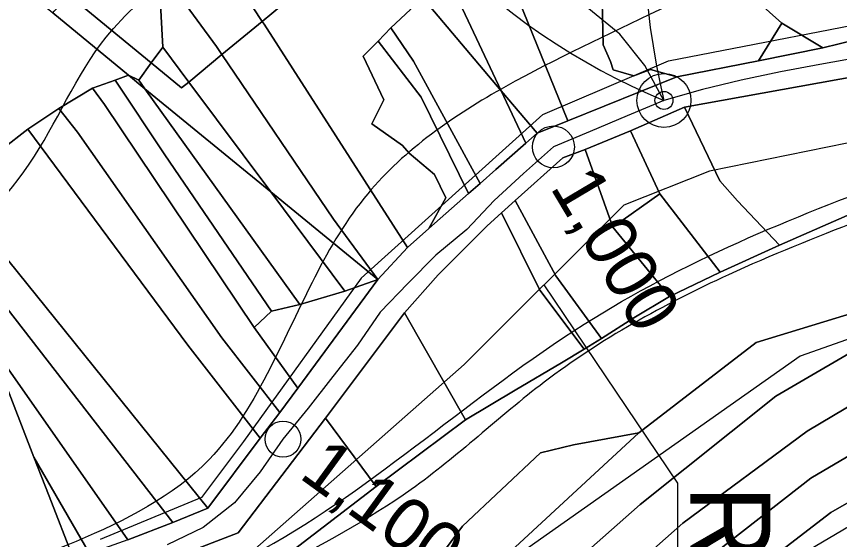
# Model space of a CAD drawing. Extents: x -510989 to -501240, y -1184665 to -1176098.
# Drawn here: x -504241.4 to -504035.5, y -1180788.9 to -1180658 of the extents above; entities that cross this region are included whole.
import ezdxf

# ---------------------------------------------------------------- set-up
doc = ezdxf.new("R2010")
doc.units = 0
for name, color, linetype in [('NAVRH_revitalizace_toku', 7, 'Continuous'), ('NAVRH_rozvodnice', 7, 'Continuous'), ('ostatni_plocha_x_draha', 7, 'Continuous'), ('ostatni_plocha_x_neplodna_puda', 7, 'Continuous'), ('ostatni_plocha_x_sportoviste_a_rekr_plocha', 7, 'Continuous'), ('STAV_zaplavove_uzemi', 7, 'Continuous'), ('trasovani_toku', 7, 'Continuous'), ('trvaly_travni_porost', 7, 'Continuous'), ('vodni_plocha_x_vodni_tok_v_koryt_prir_n_upr', 7, 'Continuous'), ('vrstevnice_01', 7, 'Continuous'), ('vrstevnice_02', 7, 'Continuous')]:
    doc.layers.add(name, color=color, linetype=linetype)

msp = doc.modelspace()

# ---------------------------------------------------------------- linework, layer by layer
at = {"layer": 'NAVRH_revitalizace_toku'}
for points in [[(-504109.71, -1180682.52), (-504078.27, -1180669.05), (-504016.37, -1180657.07), (-503969.95, -1180642.09)], [(-503901.78, -1180662.94), (-503999.13, -1180682.69), (-504068.01, -1180696.67), (-504089.48, -1180705.16), (-504129.41, -1180745.09), (-504183.13, -1180792.56)], [(-504109.71, -1180682.52), (-504155.14, -1180723.46), (-504184.59, -1180764.39), (-504195.07, -1180778.36), (-504220.41, -1180788.86)], [(-504109.44, -1180725.12), (-504076.04, -1180774.82), (-504076.28, -1180946.66)]]:
    msp.add_lwpolyline(points, dxfattribs=at)
at = {"layer": 'NAVRH_rozvodnice'}
for centre, radius, start, end in [((-503894.97, -1180635.12), 189.59, 148.8318, 193.3751), ((-504015.57, -1180524.52), 167.14, 200.0393, 247.5415)]:
    msp.add_arc(centre, radius, start, end, dxfattribs=at)
at = {"layer": 'ostatni_plocha_x_draha'}
for points in [[(-504190.06, -1180805.33), (-504151.39, -1180775.65), (-504129.06, -1180758.93), (-504116.61, -1180751.51), (-504105.03, -1180744.63), (-504099.41, -1180741.27), (-504095.04, -1180738.61), (-504086.96, -1180733.38), (-504078.03, -1180728.06), (-504065.39, -1180721.97), (-504050.53, -1180715.17), (-503994.39, -1180690.6)], [(-504028.51, -1180731.08), (-504056.35, -1180739.54), (-504085.68, -1180762.21), (-504102.07, -1180765.15), (-504110.33, -1180767.2), (-504129.8, -1180785.54), (-504146.59, -1180808.25)]]:
    msp.add_lwpolyline(points, dxfattribs=at)
msp.add_lwpolyline([(-504164.05, -1180758.5), (-504151.39, -1180775.65), (-504190.06, -1180805.33), (-504200.41, -1180792.82), (-504185.91, -1180787.26)], close=True, dxfattribs=at)
at = {"layer": 'ostatni_plocha_x_neplodna_puda'}
for points in [[(-504141.35, -1180651.34), (-504142.78, -1180656.18), (-504147.7, -1180660.8), (-504150.92, -1180664.13), (-504154.65, -1180667.86), (-504149.51, -1180678.85), (-504152.44, -1180684.8), (-504144.83, -1180690.24), (-504143.13, -1180692.2), (-504136.81, -1180697.51), (-504133.99, -1180703.36), (-504138.19, -1180711.01), (-504143.6, -1180715.77), (-504179.45, -1180659.91), (-504179.93, -1180659.18), (-504153.3, -1180637.14)], [(-504141.35, -1180651.34), (-504120.14, -1180676.54), (-504113.96, -1180689.68), (-504121.48, -1180696.3), (-504125.41, -1180699.76), (-504142.05, -1180669.17), (-504147.7, -1180660.8), (-504142.78, -1180656.18)], [(-504228.22, -1180652.59), (-504207.64, -1180669.6), (-504210.76, -1180673.91), (-504213.37, -1180672.65), (-504232.23, -1180657.06), (-504231.94, -1180656.66)], [(-504179.93, -1180659.18), (-504179.45, -1180659.91), (-504143.6, -1180715.77), (-504151.01, -1180723.84), (-504162.11, -1180708.67), (-504189.98, -1180667.5)], [(-504147.7, -1180660.8), (-504142.05, -1180669.17), (-504125.41, -1180699.76), (-504128.3, -1180702.3), (-504140.14, -1180678.15), (-504150.92, -1180664.13)], [(-504150.92, -1180664.13), (-504140.14, -1180678.15), (-504128.3, -1180702.3), (-504138.19, -1180711.01), (-504133.99, -1180703.36), (-504136.81, -1180697.51), (-504143.13, -1180692.2), (-504144.83, -1180690.24), (-504152.44, -1180684.8), (-504149.51, -1180678.85), (-504154.65, -1180667.86)], [(-504189.98, -1180667.5), (-504162.11, -1180708.67), (-504151.01, -1180723.84), (-504177.75, -1180701.89), (-504198.29, -1180674.37)], [(-504210.76, -1180673.91), (-504207.64, -1180669.6), (-504200.08, -1180675.85), (-504198.29, -1180674.37), (-504177.75, -1180701.89), (-504209.22, -1180676.06)], [(-504213.37, -1180672.65), (-504210.76, -1180673.91), (-504209.22, -1180676.06)], [(-504111.16, -1180687.21), (-504113.96, -1180689.68), (-504120.14, -1180676.54)], [(-504233.21, -1180778), (-504236.99, -1180768.27), (-504223.13, -1180792.36), (-504227.09, -1180793.74)]]:
    msp.add_lwpolyline(points, close=True, dxfattribs=at)
at = {"layer": 'ostatni_plocha_x_sportoviste_a_rekr_plocha'}
msp.add_lwpolyline([(-504338.95, -1180804.46), (-504309.59, -1180772.93), (-504306.52, -1180775.79), (-504304.14, -1180778), (-504300.49, -1180781.41), (-504300.09, -1180781.02), (-504282.15, -1180798.17), (-504268.92, -1180784.33), (-504287.12, -1180766.93), (-504291.37, -1180771.37), (-504297.17, -1180765.83), (-504293.15, -1180761.58), (-504297.55, -1180757.42), (-504269.87, -1180727.67), (-504261.76, -1180718.96), (-504268.86, -1180712.3), (-504261.68, -1180704.8), (-504259.22, -1180711.11), (-504257.77, -1180714.84), (-504248.19, -1180739.48), (-504236.99, -1180768.27), (-504233.21, -1180778), (-504227.09, -1180793.74)], dxfattribs=at)
at = {"layer": 'STAV_zaplavove_uzemi'}
for points in [[(-504540.1, -1180857.4), (-504577.6, -1180869.9), (-504578.56, -1180860.28), (-504550.67, -1180843.94), (-504523.75, -1180837.2), (-504478.55, -1180823.74), (-504444.9, -1180804.51), (-504446.82, -1180793.93), (-504446.82, -1180779.51), (-504445.86, -1180755.47), (-504441.05, -1180745.85), (-504426.63, -1180754.51), (-504417.97, -1180766.04), (-504413.17, -1180777.58), (-504398.74, -1180788.16), (-504367.97, -1180786.24), (-504329.51, -1180770.85), (-504283.35, -1180754.51), (-504262.2, -1180724.7), (-504238.16, -1180694.89), (-504218.92, -1180663.15), (-504185.27, -1180631.42), (-504166.04, -1180606.42), (-504143.92, -1180591.03), (-504113.15, -1180572.76), (-504085.26, -1180570.84), (-504067.95, -1180564.11), (-504042.95, -1180584.3), (-504041.99, -1180609.3), (-504034.29, -1180620.84), (-504019.87, -1180632.38), (-503985.25, -1180627.57), (-503970.83, -1180622.77), (-503966.98, -1180607.38), (-503969.87, -1180574.69), (-503950.64, -1180559.3), (-503899.67, -1180566.99), (-503832.36, -1180592), (-503773.38, -1180619.38), (-503737.54, -1180645.61), (-503699.95, -1180679.7), (-503682.47, -1180704.18), (-503669.35, -1180719.04), (-503664.11, -1180725.16), (-503685.09, -1180722.54), (-503689.46, -1180721.66), (-503691.21, -1180741.77), (-503665.86, -1180776.74), (-503654.49, -1180807.33), (-503622.15, -1180837.93), (-503605.54, -1180857.16), (-503581.94, -1180873.77), (-503569.7, -1180887.76), (-503551.34, -1180899.12), (-503533.86, -1180905.24), (-503519.87, -1180914.86), (-503521.62, -1180886.01), (-503509.38, -1180869.4), (-503486.65, -1180862.41), (-503463.92, -1180863.28), (-503442.94, -1180864.15), (-503421.09, -1180871.15), (-503407.1, -1180879.02), (-503403.6, -1180885.13), (-503432.45, -1180912.23), (-503450.81, -1180934.96), (-503458.68, -1180948.07), (-503460.51, -1180958), (-503445.13, -1180968.57), (-503429.74, -1180958.96), (-503410.51, -1180930.11), (-503389.35, -1180907.03), (-503369.16, -1180886.84), (-503347.04, -1180874.34), (-503333.58, -1180868.57), (-503300.89, -1180867.61), (-503271.08, -1180854.15), (-503218.19, -1180816.64), (-503177.8, -1180772.41), (-503136.45, -1180737.79), (-503127.8, -1180727.21), (-503108.57, -1180722.41), (-503094.14, -1180728.18), (-503074.91, -1180728.18), (-503051.83, -1180714.71), (-503035.48, -1180702.21), (-503022.02, -1180736.83), (-503014.33, -1180767.6), (-503006.64, -1180784.91), (-502997.02, -1180789.72), (-502932.59, -1180779.14)], [(-503691.1, -1180709.63), (-503698.14, -1180689.92), (-503726.29, -1180661.77), (-503758.67, -1180635.02), (-503793.87, -1180613.9), (-503848.78, -1180591.37), (-503885.38, -1180575.88), (-503937.22, -1180564.11), (-503952.58, -1180564.11), (-503964.1, -1180580.75), (-503962.82, -1180602.51), (-503964.1, -1180625.54), (-503990.97, -1180635.78), (-504028.09, -1180635.78), (-504080.57, -1180656.26), (-504118.96, -1180675.46), (-504153.52, -1180702.34), (-504177.84, -1180745.85), (-504193.2, -1180768.89), (-504226.47, -1180789.37), (-504318.63, -1180820.09), (-504383.9, -1180844.41), (-504463.25, -1180867.44), (-504524.69, -1180885.36), (-504582.26, -1180902.78), (-504631.98, -1180942.98), (-504690.15, -1180991.64), (-504735.64, -1181042.41), (-504756.79, -1181076.26), (-504777.95, -1181112.22)], [(-504594.17, -1181642.09), (-504629.77, -1181535.28), (-504650.39, -1181443.46), (-504674.75, -1181355.39), (-504706.6, -1181265.44), (-504719.72, -1181182.99), (-504747.83, -1181113.66), (-504727.29, -1181064.42), (-504683.65, -1181020.77), (-504624.52, -1180967.28), (-504575.24, -1180927.85), (-504544.27, -1180915.18), (-504445.72, -1180881.39), (-504404.89, -1180867.31), (-504292.26, -1180829.3), (-504179.63, -1180791.29), (-504099.38, -1180734.98), (-504020.54, -1180698.37), (-503957.18, -1180675.84), (-503893.83, -1180664.58), (-503865.67, -1180678.66), (-503817.8, -1180689.92), (-503788.24, -1180689.92), (-503764.3, -1180695.55), (-503736.15, -1180687.11), (-503717.85, -1180698.37), (-503716.44, -1180708.23)], [(-502250.32, -1184002.61), (-502355.07, -1183875.41), (-502442.37, -1183790.61), (-502477.29, -1183700.82), (-502532.16, -1183578.61), (-502567.08, -1183448.91), (-502626.05, -1183402.34), (-502705.41, -1183380.59), (-502814.2, -1183349.87), (-502882.03, -1183297.39), (-502931.95, -1183237.24), (-503042.02, -1183107.97), (-503139.64, -1183018.94), (-503222.14, -1182957.59), (-503308.56, -1182839.96), (-503316.24, -1182784.92), (-503330.32, -1182756.77), (-503348.24, -1182719.65), (-503334.16, -1182651.82), (-503323.92, -1182595.5), (-503313.68, -1182526.39), (-503294.1, -1182480.5), (-503251.86, -1182396.03), (-503229.34, -1182314.37), (-503216.1, -1182227.15), (-503242.43, -1182174.5), (-503271.86, -1182129.59), (-503287.34, -1182081.58), (-503343.88, -1182028.1), (-503361.79, -1182008.91), (-503396.35, -1181952.59), (-503442.43, -1181933.39), (-503497.46, -1181888.6), (-503525.62, -1181860.44), (-503528.18, -1181837.4), (-503548.66, -1181767.01), (-503558.9, -1181729.89), (-503576.82, -1181682.53), (-503578.1, -1181621.1), (-503567.86, -1181572.46), (-503552.5, -1181536.63), (-503538.04, -1181458.36), (-503518.33, -1181411.9), (-503509.88, -1181341.51), (-503497.21, -1181207.63), (-503499.77, -1181097.56), (-503498.02, -1181031.35), (-503510.82, -1180970.85), (-503549.22, -1180952.23), (-503571.32, -1180940.6), (-503605.07, -1180937.11), (-503651.61, -1180939.44), (-503671.39, -1180917.33), (-503679.53, -1180892.89), (-503713.27, -1180871.95), (-503727.24, -1180859.15), (-503734.22, -1180833.55), (-503728.4, -1180799.81), (-503741.2, -1180770.72), (-503722.82, -1180725.17), (-503721.54, -1180703.41), (-503731.78, -1180697.01), (-503767.61, -1180699.57), (-503790.65, -1180697.01), (-503817.53, -1180697.01), (-503861.04, -1180686.77), (-503889.2, -1180675.25), (-503900.72, -1180668.85), (-503953.2, -1180679.09), (-503997.99, -1180697.01), (-504063.27, -1180722.61), (-504109.34, -1180749.49), (-504142.62, -1180776.36), (-504177.18, -1180796.84), (-504211.73, -1180817.32), (-504414.98, -1180961.5), (-504472.7, -1180998.11), (-504544.51, -1181068.5), (-504600.82, -1181143.12), (-504621.94, -1181196.62), (-504641.65, -1181267.01), (-504660.25, -1181350.62), (-504634.7, -1181398.32), (-504617.66, -1181447.72), (-504600.62, -1181492.01), (-504587, -1181548.23), (-504592.11, -1181628.29), (-504569.96, -1181682.81), (-504568.26, -1181664.07), (-504554.63, -1181621.48), (-504547.82, -1181597.63)]]:
    msp.add_spline(points, degree=3, dxfattribs=at)
at = {"layer": 'trasovani_toku'}
for p, q in [((-504090.45, -1180662.38), (-504098.22, -1180656.08)), ((-504084.24, -1180670.22), (-504090.45, -1180662.38)), ((-504030.62, -1180668.22), (-504040.47, -1180669.95)), ((-504079.41, -1180678.98), (-504084.24, -1180670.22)), ((-504040.47, -1180669.95), (-504050.29, -1180671.85)), ((-504050.29, -1180671.85), (-504060.08, -1180673.89)), ((-504060.08, -1180673.89), (-504069.81, -1180676.21)), ((-504069.81, -1180676.21), (-504079.41, -1180678.98)), ((-504079.41, -1180678.98), (-504088.64, -1180682.83)), ((-504088.64, -1180682.83), (-504097.84, -1180686.75)), ((-504097.84, -1180686.75), (-504107.07, -1180690.61)), ((-504107.07, -1180690.61), (-504114.54, -1180697.25)), ((-504114.54, -1180697.25), (-504121.87, -1180704.06)), ((-504121.87, -1180704.06), (-504128.74, -1180711.32)), ((-504128.74, -1180711.32), (-504136.45, -1180717.69)), ((-504136.45, -1180717.69), (-504143.46, -1180724.83)), ((-504143.46, -1180724.83), (-504150.42, -1180732.01)), ((-504150.42, -1180732.01), (-504156.08, -1180740.25)), ((-504156.08, -1180740.25), (-504162.27, -1180748.1)), ((-504162.27, -1180748.1), (-504168.43, -1180755.98)), ((-504168.43, -1180755.98), (-504174.7, -1180763.77)), ((-504174.7, -1180763.77), (-504180.44, -1180771.96)), ((-504180.44, -1180771.96), (-504186.8, -1180779.67)), ((-504186.8, -1180779.67), (-504194.63, -1180785.9)), ((-504194.63, -1180785.9), (-504203.64, -1180790.22))]:
    msp.add_line(p, q, dxfattribs=at)
for centre, radius in [((-504079.41, -1180678.98), 6.75), ((-504079.41, -1180678.98), 2.25), ((-504107.07, -1180690.61), 5.25), ((-504174.7, -1180763.77), 4.5)]:
    msp.add_circle(centre, radius, dxfattribs=at)
at = {"layer": 'trvaly_travni_porost'}
for points in [[(-504031.52, -1180663.79), (-504039.68, -1180665.84), (-504049.93, -1180659.6), (-504059.17, -1180651.32), (-504066.27, -1180627.92), (-504064.56, -1180627.79), (-504068.05, -1180618.56), (-504064.7, -1180616.76), (-504055.55, -1180611.87), (-504066.64, -1180588.46), (-504074.28, -1180592.29), (-504077.39, -1180593.85), (-504089.33, -1180562.29), (-504086.43, -1180561.26), (-504084.13, -1180560.44), (-504049.58, -1180554.46), (-504017.65, -1180552.14)], [(-504112.62, -1180804.26), (-504085.38, -1180780.15), (-504051.42, -1180752.99), (-504025.85, -1180738.05)], [(-504011.5, -1180742.64), (-504043.63, -1180761.77), (-504074.66, -1180784.82), (-504112.97, -1180818.7)], [(-504112.97, -1180818.7), (-504074.66, -1180784.82), (-504043.63, -1180761.77), (-504011.5, -1180742.64)], [(-504596.43, -1181205.96), (-504573.87, -1181188.07), (-504536.94, -1181159.12), (-504521.66, -1181142.49), (-504514.87, -1181135.39), (-504510.68, -1181130.94), (-504460.74, -1181074.39), (-504436.22, -1181056.93), (-504433.45, -1181062.4), (-504426.31, -1181058.78), (-504429.62, -1181052.24), (-504424.98, -1181048.93), (-504400.92, -1181030.28), (-504367.54, -1181008.35), (-504336.51, -1180990.37), (-504249.1, -1180935.08), (-504233.44, -1180925.55), (-504166.07, -1180876.01), (-504133.12, -1180847.74), (-504072.71, -1180797.01), (-504042.72, -1180773.54), (-504004.99, -1180751.36)], [(-504004.99, -1180751.36), (-504042.72, -1180773.54), (-504072.71, -1180797.01)], [(-504146.59, -1180808.25), (-504129.8, -1180785.54), (-504110.33, -1180767.2), (-504102.07, -1180765.15), (-504085.68, -1180762.21), (-504121.06, -1180794.88)], [(-504005.62, -1180763.69), (-504037.66, -1180782.1), (-504059.99, -1180799.35), (-504098.85, -1180831.37), (-504155.36, -1180880.21), (-504201.89, -1180913.93), (-504219.97, -1180927.65), (-504246.12, -1180946.46), (-504247.41, -1180944.93), (-504299.26, -1180980.16), (-504327.13, -1180998.37), (-504392.38, -1181038.85), (-504415.43, -1181055.37), (-504435.85, -1181070.87), (-504449.89, -1181081.28), (-504474.95, -1181108.67), (-504496.82, -1181131.03), (-504528.81, -1181164.62), (-504563.03, -1181194.5), (-504604.19, -1181228.04)], [(-504604.19, -1181228.04), (-504563.03, -1181194.5), (-504528.81, -1181164.62), (-504496.82, -1181131.03), (-504474.95, -1181108.67), (-504449.89, -1181081.28), (-504435.85, -1181070.87), (-504415.43, -1181055.37), (-504392.38, -1181038.85), (-504327.13, -1180998.37), (-504299.26, -1180980.16), (-504247.41, -1180944.93), (-504246.12, -1180946.46), (-504219.97, -1180927.65), (-504201.89, -1180913.93), (-504155.36, -1180880.21), (-504098.85, -1180831.37), (-504059.99, -1180799.35), (-504037.66, -1180782.1), (-504005.62, -1180763.69)]]:
    msp.add_lwpolyline(points, dxfattribs=at)
for points in [[(-504110.66, -1180580.11), (-504100.55, -1180597.85), (-504084.32, -1180630.93), (-504076.96, -1180629.92), (-504066.27, -1180627.92), (-504059.17, -1180651.32), (-504049.93, -1180659.6), (-504055.8, -1180669.03), (-504076.21, -1180673.08), (-504082.81, -1180671.23), (-504086.94, -1180672.84), (-504092.08, -1180671.33), (-504092.79, -1180669.21), (-504094.6, -1180665.08), (-504095.01, -1180647.12), (-504112.71, -1180641.6), (-504116.25, -1180615.67), (-504123.27, -1180594.83)], [(-504156.2, -1180605.76), (-504152.82, -1180612.13), (-504148.18, -1180619.7), (-504143.44, -1180628.37), (-504135.65, -1180636.49), (-504135.32, -1180644.28), (-504139.36, -1180644.59), (-504141.35, -1180651.34), (-504153.3, -1180637.14), (-504179.93, -1180659.18), (-504191.03, -1180642.29), (-504202.53, -1180629.68), (-504185.29, -1180618.08), (-504174.73, -1180612.34)], [(-504202.53, -1180629.68), (-504191.03, -1180642.29), (-504179.93, -1180659.18), (-504189.98, -1180667.5), (-504191.36, -1180665.46), (-504205.85, -1180645.64), (-504213, -1180637.72)], [(-504131.82, -1180633.66), (-504122.19, -1180637.8), (-504103.45, -1180684.09), (-504111.16, -1180687.21), (-504120.14, -1180676.54), (-504135.32, -1180644.28), (-504135.65, -1180636.49)], [(-504213, -1180637.72), (-504205.85, -1180645.64), (-504204.79, -1180665.65), (-504207.64, -1180669.6), (-504228.22, -1180652.59), (-504223.68, -1180647.61)], [(-504112.71, -1180641.6), (-504095.01, -1180647.12), (-504094.6, -1180665.08), (-504092.79, -1180669.21), (-504092.08, -1180671.33), (-504086.94, -1180672.84), (-504082.81, -1180671.23), (-504076.21, -1180673.08), (-504103.45, -1180684.09), (-504122.19, -1180637.8)], [(-504205.85, -1180645.64), (-504191.36, -1180665.46), (-504189.98, -1180667.5), (-504198.29, -1180674.37), (-504204.79, -1180665.65)], [(-504135.32, -1180644.28), (-504120.14, -1180676.54), (-504141.35, -1180651.34), (-504139.36, -1180644.59)], [(-504245.06, -1180654.99), (-504240.11, -1180650.55), (-504234.15, -1180655.48), (-504232.23, -1180657.06), (-504213.37, -1180672.65), (-504216.65, -1180673.9), (-504222.35, -1180675.87), (-504230.74, -1180680.98), (-504238.52, -1180686.19), (-504257.86, -1180701.17), (-504261.68, -1180704.8), (-504264.62, -1180697.24), (-504265.57, -1180694.8), (-504269.65, -1180684.31)], [(-504039.68, -1180665.84), (-504055.8, -1180669.03), (-504049.93, -1180659.6)], [(-504207.64, -1180669.6), (-504204.79, -1180665.65), (-504198.29, -1180674.37), (-504200.08, -1180675.85)], [(-504074.25, -1180680.65), (-504001.67, -1180667.54), (-503995.73, -1180686.28), (-503994.39, -1180690.6), (-504050.53, -1180715.17), (-504061.03, -1180704.11), (-504065.4, -1180699.07)], [(-504216.65, -1180673.9), (-504213.37, -1180672.65), (-504209.22, -1180676.06), (-504170.5, -1180730.03), (-504177.6, -1180731.74), (-504204.27, -1180692.63)], [(-504222.35, -1180675.87), (-504216.65, -1180673.9), (-504204.27, -1180692.63), (-504177.6, -1180731.74), (-504181.93, -1180735.78), (-504219.38, -1180680.01)], [(-504222.35, -1180675.87), (-504219.38, -1180680.01), (-504181.93, -1180735.78), (-504171.03, -1180751.04), (-504175.49, -1180757.13), (-504190, -1180738.4), (-504226.06, -1180686.95), (-504230.74, -1180680.98)], [(-504209.22, -1180676.06), (-504177.75, -1180701.89), (-504159.24, -1180726.69), (-504170.5, -1180730.03)], [(-504238.52, -1180686.19), (-504230.74, -1180680.98), (-504226.06, -1180686.95), (-504190, -1180738.4), (-504175.49, -1180757.13), (-504180.41, -1180763.53), (-504198.47, -1180740.21)], [(-504074.25, -1180680.65), (-504065.4, -1180699.07), (-504061.03, -1180704.11), (-504050.53, -1180715.17), (-504065.39, -1180721.97), (-504080.41, -1180702.39), (-504087.78, -1180686.55)], [(-504257.86, -1180701.17), (-504238.52, -1180686.19), (-504198.47, -1180740.21), (-504180.41, -1180763.53), (-504193.47, -1180781.01)], [(-504087.78, -1180686.55), (-504080.41, -1180702.39), (-504092.24, -1180710.7), (-504099.15, -1180691.24)], [(-504099.15, -1180691.24), (-504092.24, -1180710.7), (-504078.03, -1180728.06), (-504086.96, -1180733.38), (-504095.04, -1180738.61), (-504106.45, -1180722.92), (-504116.65, -1180704.04), (-504104.72, -1180693.33)], [(-504261.68, -1180704.8), (-504257.86, -1180701.17), (-504193.47, -1180781.01), (-504202.24, -1180784.61), (-504259.22, -1180711.11)], [(-504177.75, -1180701.89), (-504151.01, -1180723.84), (-504159.24, -1180726.69)], [(-504080.41, -1180702.39), (-504065.39, -1180721.97), (-504078.03, -1180728.06), (-504092.24, -1180710.7)], [(-504120.01, -1180707.08), (-504116.65, -1180704.04), (-504106.45, -1180722.92), (-504095.04, -1180738.61), (-504099.41, -1180741.27), (-504110.42, -1180726.47)], [(-504123.65, -1180710.37), (-504120.01, -1180707.08), (-504110.42, -1180726.47), (-504099.41, -1180741.27), (-504105.03, -1180744.63), (-504116.61, -1180751.51), (-504129.06, -1180758.93), (-504144.27, -1180732.12), (-504135.87, -1180722.67)], [(-504257.77, -1180714.84), (-504259.22, -1180711.11), (-504202.24, -1180784.61), (-504213.54, -1180788.95), (-504248.19, -1180739.48)], [(-504159.24, -1180726.69), (-504151.01, -1180723.84), (-504171.03, -1180751.04), (-504181.93, -1180735.78), (-504177.6, -1180731.74), (-504170.5, -1180730.03)], [(-504025.85, -1180738.05), (-504051.42, -1180752.99), (-504085.38, -1180780.15), (-504112.62, -1180804.26), (-504152.15, -1180843.13), (-504236.98, -1180902.15), (-504241.98, -1180905.35), (-504242.61, -1180905.75), (-504249.75, -1180892.94), (-504213.15, -1180871.88), (-504153.31, -1180832.27), (-504121.06, -1180794.88), (-504085.68, -1180762.21), (-504056.35, -1180739.54), (-504028.51, -1180731.08)], [(-504144.27, -1180732.12), (-504129.06, -1180758.93), (-504151.39, -1180775.65), (-504164.05, -1180758.5)], [(-504248.19, -1180739.48), (-504213.54, -1180788.95), (-504223.13, -1180792.36), (-504236.99, -1180768.27)]]:
    msp.add_lwpolyline(points, close=True, dxfattribs=at)
at = {"layer": 'vodni_plocha_x_vodni_tok_v_koryt_prir_n_upr'}
for points in [[(-504213.54, -1180788.95), (-504202.24, -1180784.61), (-504193.47, -1180781.01), (-504180.41, -1180763.53), (-504175.49, -1180757.13), (-504171.03, -1180751.04), (-504151.01, -1180723.84), (-504143.6, -1180715.77), (-504138.19, -1180711.01), (-504128.3, -1180702.3), (-504125.41, -1180699.76), (-504121.48, -1180696.3), (-504113.96, -1180689.68), (-504111.16, -1180687.21), (-504103.45, -1180684.09), (-504076.21, -1180673.08), (-504055.8, -1180669.03), (-504039.68, -1180665.84), (-504031.52, -1180663.79)], [(-504001.67, -1180667.54), (-504074.25, -1180680.65), (-504087.78, -1180686.55), (-504099.15, -1180691.24), (-504104.72, -1180693.33), (-504116.65, -1180704.04), (-504120.01, -1180707.08), (-504123.65, -1180710.37), (-504135.87, -1180722.67), (-504144.27, -1180732.12), (-504164.05, -1180758.5), (-504185.91, -1180787.26), (-504200.41, -1180792.82)]]:
    msp.add_lwpolyline(points, dxfattribs=at)
at = {"layer": 'vrstevnice_01'}
msp.add_lwpolyline([(-503974.41, -1180718), (-504045.31, -1180743), (-504121.91, -1180797)], dxfattribs=at)
at = {"layer": 'vrstevnice_02'}
msp.add_lwpolyline([(-504060.91, -1180802), (-504015.31, -1180775)], dxfattribs=at)

# ---------------------------------------------------------------- texts
at = {"layer": 'NAVRH_revitalizace_toku'}
msp.add_text('Revitalizace toku', height=20, rotation=270, dxfattribs=at).set_placement((-504072.81, -1180775.27))
at = {"layer": 'trasovani_toku'}
for s, rotation, p in [('1,000', 300.7249, (-504108.05, -1180700.69)), ('1,100', 323.9612, (-504171.01, -1180773.24))]:
    msp.add_text(s, height=13, rotation=rotation, dxfattribs=at).set_placement(p)

doc.saveas('drawing.dxf')
